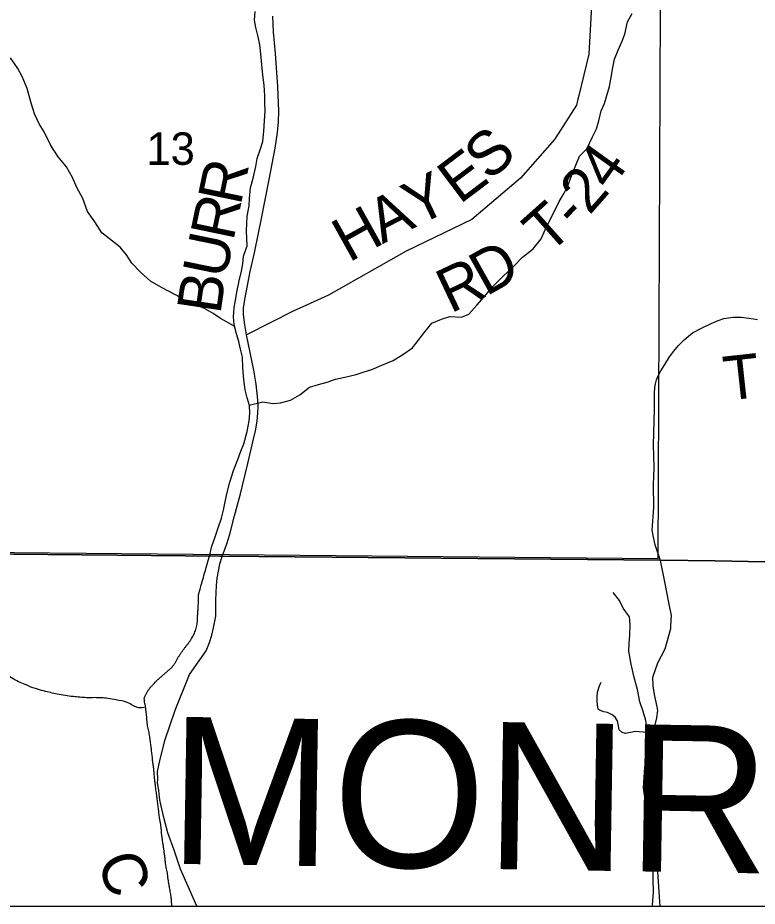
# Model space of a CAD drawing. Extents: x 0 to 191, y 0 to 55.
# Drawn here: x 187.502 to 188.455, y 47.92 to 49.064 of the extents above; entities that cross this region are included whole.
import ezdxf

# ---------------------------------------------------------------- set-up
doc = ezdxf.new("R2010")
doc.units = 0
for name, color, linetype in [('GM_X_Corporation', 7, 'Continuous'), ('GM_X_County_Road', 7, 'Continuous'), ('GM_X_County_Road_Text', 7, 'Continuous'), ('GM_X_County_Text', 7, 'Continuous'), ('GM_X_Minor_River', 7, 'Continuous'), ('GM_X_Section_Text', 7, 'Continuous'), ('GM_X_Township_Road', 7, 'Continuous'), ('GM_X_Township_Road_Text', 7, 'Continuous')]:
    doc.layers.add(name, color=color, linetype=linetype)

msp = doc.modelspace()

# ---------------------------------------------------------------- linework, layer by layer
at = {"layer": 'GM_X_Corporation'}
for points in [[(184.1701, 53.923), (184.1701, 47.9197), (186.2932, 47.9197), (186.2941, 48.012), (186.2991, 48.3871), (186.4921, 48.3828), (187.098, 48.377), (187.7625, 48.3707), (187.7657, 48.3707), (188.3304, 48.3653), (188.401, 48.3646), (188.9117, 48.3542), (189.3607, 48.345), (189.6849, 48.3383), (190.1514, 48.3336), (190.3574, 48.3286), (190.3641, 48.8031), (190.3751, 50.4761)], [(190.3751, 50.4761), (190.3641, 48.8031), (190.3574, 48.3286), (190.1514, 48.3336), (189.6849, 48.3383), (189.3607, 48.345), (188.9117, 48.3542), (188.401, 48.3646), (188.3304, 48.3653), (187.7657, 48.3707), (187.7625, 48.3707), (187.098, 48.377), (186.4921, 48.3828), (186.2991, 48.3871), (186.1484, 48.3893), (186.1442, 48.3893), (185.2112, 48.4029), (185.207, 48.403), (184.8085, 48.4088), (184.8161, 48.8829), (184.8161, 48.8869), (184.8319, 50.3441), (184.8319, 50.3472), (184.8438, 50.7018)]]:
    msp.add_lwpolyline(points, dxfattribs=at)
for points in [[(187.315, 49.3912), (188.3312, 49.3807), (188.327, 48.367), (187.3132, 48.3764), (187.3131, 48.3812)], [(186.2932, 47.9197), (190.9701, 47.9197), (190.9701, 48.3247), (190.6516, 48.3257), (190.3574, 48.3286), (190.1514, 48.3336), (189.6849, 48.3383), (189.3607, 48.345), (188.9117, 48.3542), (188.401, 48.3646), (188.3304, 48.3653), (187.7657, 48.3707), (187.7625, 48.3707), (187.098, 48.377), (186.4921, 48.3828), (186.2991, 48.3871), (186.2941, 48.012)], [(186.2932, 47.9197), (190.9701, 47.9197), (190.9701, 48.3247), (190.6516, 48.3257), (190.3574, 48.3286), (190.1514, 48.3336), (189.6849, 48.3383), (189.3607, 48.345), (188.9117, 48.3542), (188.401, 48.3646), (188.3304, 48.3653), (187.7657, 48.3707), (187.7625, 48.3707), (187.098, 48.377), (186.4921, 48.3828), (186.2991, 48.3871), (186.2941, 48.012)]]:
    msp.add_lwpolyline(points, close=True, dxfattribs=at)
at = {"layer": 'GM_X_County_Road'}
for points in [[(187.7659, 48.3701), (187.7716, 48.3862), (187.7757, 48.3989), (187.7818, 48.4224), (187.7892, 48.451), (187.7987, 48.4898), (187.8058, 48.5193), (187.8085, 48.532), (187.8106, 48.5445), (187.8118, 48.5551), (187.8119, 48.5627), (187.8115, 48.5718), (187.8093, 48.5921), (187.8065, 48.6102), (187.797, 48.6557), (187.7948, 48.6686), (187.7934, 48.6817), (187.7934, 48.6898), (187.795, 48.7012), (187.8017, 48.7372), (187.8072, 48.7611), (187.8123, 48.7864), (187.8161, 48.8034), (187.8262, 48.8555), (187.8339, 48.8958), (187.837, 48.916), (187.8382, 48.93), (187.8386, 48.9436), (187.8374, 48.9748), (187.8345, 49.0181), (187.8319, 49.0452), (187.8309, 49.0659)], [(187.733, 47.9197), (187.7235, 47.9414), (187.7122, 47.9676), (187.704, 47.9917), (187.6958, 48.0143), (187.6908, 48.0324), (187.6865, 48.0505), (187.6856, 48.0566), (187.6851, 48.0607), (187.6846, 48.0641), (187.6841, 48.069), (187.6823, 48.0781), (187.683, 48.0834), (187.6823, 48.0933), (187.6854, 48.1071), (187.6919, 48.1331), (187.7052, 48.1721), (187.7237, 48.2182), (187.7449, 48.2488), (187.7492, 48.2593), (187.7525, 48.2689), (187.7547, 48.2782), (187.7574, 48.2933), (187.7574, 48.3139), (187.7582, 48.3326), (187.7593, 48.3422), (187.7615, 48.3532), (187.7626, 48.3608), (187.7659, 48.3701)]]:
    msp.add_lwpolyline(points, dxfattribs=at)
at = {"layer": 'GM_X_Minor_River'}
for points in [[(187.797, 48.7895), (187.798, 48.8084), (187.8003, 48.8216), (187.801, 48.8311), (187.8021, 48.8448), (187.8059, 48.8589), (187.8089, 48.8722), (187.8108, 48.8828), (187.8153, 48.895), (187.8179, 48.9045), (187.8194, 48.9177), (187.8201, 48.931), (187.8212, 48.9439), (187.8208, 48.9538), (187.8208, 48.9633), (187.8197, 48.9773), (187.8181, 48.9899), (187.8166, 49.0035), (187.8154, 49.0176), (187.8142, 49.0289), (187.8119, 49.0392), (187.8092, 49.0513), (187.8073, 49.0608), (187.8084, 49.0718)], [(188.1836, 48.7945), (188.1934, 48.8138), (188.1998, 48.8271), (188.2062, 48.8381), (188.2112, 48.8476), (188.2157, 48.8602), (188.2213, 48.8739), (188.2259, 48.8856), (188.2357, 48.8952), (188.2429, 48.9104), (188.2478, 48.921), (188.2508, 48.9313), (188.2538, 48.9442), (188.2584, 48.9537), (188.2614, 48.9636), (188.2648, 48.9754), (188.2663, 48.9848), (188.2689, 48.9997), (188.2711, 49.0107), (188.2757, 49.0221), (188.2806, 49.0331), (188.2843, 49.0426), (188.2881, 49.0586), (188.2941, 49.0692)], [(187.6106, 48.787), (187.6015, 48.8013), (187.5923, 48.8145), (187.5862, 48.8312), (187.5786, 48.8452), (187.5729, 48.8581), (187.5653, 48.8721), (187.5542, 48.885), (187.5451, 48.8994), (187.5363, 48.9168), (187.5299, 48.9271), (187.5238, 48.9403), (187.5199, 48.9528), (187.5169, 48.9635), (187.5146, 48.9729), (187.5081, 48.9881), (187.5024, 48.9987), (187.4932, 49.0123)], [(187.7494, 48.3706), (187.7523, 48.3832), (187.7564, 48.3942), (187.7605, 48.4071), (187.765, 48.4193), (187.7676, 48.4299), (187.7702, 48.4425), (187.772, 48.4527), (187.7757, 48.466), (187.7805, 48.4808), (187.7861, 48.4949), (187.7899, 48.5056), (187.7936, 48.5154), (187.7977, 48.531), (187.8006, 48.5447), (187.8013, 48.5549), (187.8009, 48.5644), (187.7978, 48.5746), (187.7954, 48.5849), (187.7935, 48.5981), (187.7923, 48.6129), (187.7918, 48.6266), (187.7895, 48.6372), (187.7871, 48.647), (187.7841, 48.6569), (187.7813, 48.6686), (187.7801, 48.6788), (187.7812, 48.6906), (187.7827, 48.7001), (187.7849, 48.7126), (187.7874, 48.7252), (187.7904, 48.7377), (187.7922, 48.7472), (187.7933, 48.7567), (187.7978, 48.77), (187.797, 48.7895)], [(187.8007, 48.5651), (187.8183, 48.5691), (187.8308, 48.5672), (187.841, 48.5681), (187.8538, 48.5716), (187.8659, 48.5781), (187.8783, 48.588), (187.89, 48.5915), (187.901, 48.5946), (187.9119, 48.5985), (187.9237, 48.6012), (187.9384, 48.6043), (187.9486, 48.6078), (187.9584, 48.6109), (187.9713, 48.6163), (187.986, 48.6224), (187.9984, 48.6301), (188.0109, 48.6389), (188.0184, 48.6484), (188.0255, 48.6579), (188.0357, 48.6705), (188.0485, 48.6759), (188.0591, 48.679), (188.0739, 48.6783), (188.0837, 48.6822), (188.0938, 48.6936), (188.1032, 48.7043), (188.1145, 48.718), (188.1277, 48.731), (188.1405, 48.7432), (188.1525, 48.7558), (188.1665, 48.7665), (188.1766, 48.7794), (188.1836, 48.7945)], [(187.7819, 48.6663), (187.7635, 48.6765), (187.754, 48.6829), (187.7419, 48.69), (187.732, 48.6937), (187.7191, 48.6986), (187.7081, 48.7057), (187.694, 48.7132), (187.6845, 48.7181), (187.6735, 48.7249), (187.6606, 48.7362), (187.6495, 48.7479), (187.6423, 48.7585), (187.6343, 48.7683), (187.6106, 48.787)], [(188.33, 47.9197), (188.3291, 47.9319), (188.3271, 47.9638), (188.3249, 47.9816), (188.3228, 47.9998), (188.3191, 48.0161), (188.3166, 48.0317), (188.3156, 48.048), (188.3146, 48.0632), (188.314, 48.0787), (188.3146, 48.0947), (188.3148, 48.1072), (188.3149, 48.1217), (188.3148, 48.1342), (188.3134, 48.1467), (188.3114, 48.1589), (188.3082, 48.1706), (188.3038, 48.1831), (188.3009, 48.199), (188.2966, 48.2141), (188.2925, 48.2316), (188.2896, 48.2482), (188.2902, 48.2581), (188.2908, 48.2688), (188.2914, 48.2825), (188.2905, 48.2923), (188.2824, 48.3036), (188.2777, 48.3134), (188.2696, 48.3236)]]:
    msp.add_lwpolyline(points, dxfattribs=at)
msp.add_spline([(187.6671, 48.1759), (187.658, 48.1754), (187.6435, 48.1821), (187.629, 48.1854), (187.6188, 48.1873), (187.6104, 48.188), (187.6013, 48.1883), (187.5911, 48.1882), (187.5823, 48.1889), (187.574, 48.1896), (187.5634, 48.1911), (187.5531, 48.1929), (187.5447, 48.1948), (187.5356, 48.197), (187.525, 48.1999), (187.512, 48.2052), (187.5033, 48.2089), (187.4941, 48.2138), (187.4857, 48.2187), (187.475, 48.2289), (187.4632, 48.2424), (187.4536, 48.2519), (187.4486, 48.2602), (187.4433, 48.2689), (187.4379, 48.2772), (187.4325, 48.2878), (187.4302, 48.2961), (187.4271, 48.3052), (187.4088, 48.3739)], degree=3, dxfattribs=at)
msp.add_open_spline([(187.7009, 47.9197), (187.7005, 47.9239), (187.7005, 47.9281), (187.6999, 47.9323), (187.6994, 47.9354), (187.6988, 47.9386), (187.6983, 47.9418), (187.6978, 47.9447), (187.6972, 47.9476), (187.6967, 47.9505), (187.696, 47.9546), (187.6958, 47.9589), (187.6951, 47.963), (187.6946, 47.9662), (187.6936, 47.9693), (187.6931, 47.9725), (187.6925, 47.9769), (187.6922, 47.9813), (187.6915, 47.9858), (187.6908, 47.9913), (187.6899, 47.9969), (187.6891, 48.0025), (187.6887, 48.0055), (187.6883, 48.0085), (187.6879, 48.0116), (187.6875, 48.0147), (187.6875, 48.0179), (187.6871, 48.021), (187.6866, 48.0252), (187.6857, 48.0294), (187.6851, 48.0336), (187.6847, 48.0365), (187.6843, 48.0394), (187.6839, 48.0423), (187.6835, 48.0457), (187.6831, 48.0491), (187.6827, 48.0525), (187.6823, 48.0558), (187.6819, 48.0591), (187.6815, 48.0624), (187.6811, 48.0661), (187.6804, 48.0697), (187.6799, 48.0734), (187.6793, 48.0781), (187.6788, 48.0827), (187.6783, 48.0874), (187.678, 48.0906), (187.6778, 48.0938), (187.6775, 48.0969), (187.6772, 48.1), (187.6766, 48.103), (187.6763, 48.106), (187.676, 48.1089), (187.6758, 48.1119), (187.6755, 48.1147), (187.6751, 48.1178), (187.6746, 48.1208), (187.6743, 48.1239), (187.6738, 48.127), (187.6735, 48.1302), (187.6731, 48.1333), (187.6726, 48.1368), (187.672, 48.1402), (187.6715, 48.1436), (187.6709, 48.147), (187.6699, 48.1504), (187.6695, 48.1538), (187.669, 48.1577), (187.6687, 48.1617), (187.6683, 48.1656), (187.6679, 48.1692), (187.6675, 48.1729), (187.6671, 48.1766), (187.6667, 48.1795), (187.6657, 48.1824), (187.6655, 48.1853), (187.6652, 48.1884), (187.6667, 48.1915), (187.6685, 48.1944), (187.6705, 48.1979), (187.6726, 48.2008), (187.6752, 48.2036), (187.6785, 48.2072), (187.6818, 48.2107), (187.6854, 48.2139), (187.6886, 48.2168), (187.692, 48.2194), (187.6952, 48.2223), (187.6981, 48.225), (187.7011, 48.2275), (187.7035, 48.2307), (187.7057, 48.2337), (187.7071, 48.2372), (187.7091, 48.2403), (187.7112, 48.2435), (187.7133, 48.2467), (187.7155, 48.2498), (187.7176, 48.2528), (187.7201, 48.2556), (187.7223, 48.2586), (187.7243, 48.2614), (187.7262, 48.2643), (187.7279, 48.2673), (187.7295, 48.2701), (187.7307, 48.273), (187.7316, 48.2761), (187.7327, 48.2795), (187.7336, 48.2829), (187.7338, 48.2864), (187.7341, 48.2894), (187.734, 48.2925), (187.7342, 48.2955), (187.7344, 48.2985), (187.7347, 48.3016), (187.7349, 48.3046), (187.735, 48.3076), (187.735, 48.3107), (187.7352, 48.3137), (187.7353, 48.3169), (187.735, 48.3202), (187.7359, 48.3232), (187.7404, 48.339), (187.7449, 48.3548), (187.7494, 48.3706)], degree=3, dxfattribs=at)
at = {"layer": 'GM_X_Township_Road'}
for points in [[(188.3849, 49.5663), (188.379, 49.5643), (188.3633, 49.5591), (188.3351, 49.5371), (188.31, 49.4995), (188.2881, 49.4431), (188.2598, 49.3209), (188.2567, 49.2457), (188.2442, 49.1266), (188.2379, 49.017), (188.2252, 48.9639)], [(188.2252, 48.9639), (188.2237, 48.9575), (188.2222, 48.9512), (188.194, 48.9073), (188.1501, 48.8572), (188.0874, 48.8039), (188.0028, 48.7632), (187.9025, 48.7068), (187.865, 48.6897)], [(187.865, 48.6897), (187.8581, 48.6866), (187.797, 48.6557)], [(188.3306, 48.3648), (188.3234, 48.385), (188.3215, 48.3948), (188.3199, 48.4041), (188.322, 48.4332), (188.3214, 48.4623), (188.3223, 48.4848), (188.3215, 48.5138), (188.3227, 48.5592), (188.3225, 48.5713), (188.3226, 48.5806), (188.3232, 48.5879), (188.3239, 48.5925), (188.3252, 48.5976), (188.3277, 48.6036), (188.3308, 48.6093), (188.3359, 48.6172), (188.3422, 48.6274), (188.3476, 48.6347), (188.3535, 48.6419), (188.3608, 48.6491), (188.3715, 48.658), (188.384, 48.6645), (188.3957, 48.6702), (188.4046, 48.674), (188.412, 48.6767), (188.4239, 48.6785), (188.4348, 48.6782), (188.4502, 48.676), (188.4554, 48.6754)], [(188.3439, 48.2806), (188.3447, 48.2941), (188.3412, 48.311), (188.3359, 48.3375), (188.3306, 48.3648)], [(188.3205, 47.9197), (188.3202, 47.9213), (188.3214, 47.938), (188.3211, 47.9555), (188.3212, 47.9696), (188.3171, 47.9881), (188.3164, 48.0037), (188.3142, 48.0204), (188.3127, 48.0405), (188.3105, 48.0572), (188.3087, 48.0723), (188.3093, 48.0853), (188.3102, 48.0982), (188.3129, 48.1165), (188.3142, 48.1268), (188.3201, 48.1398), (188.3222, 48.1478), (188.3236, 48.1535), (188.3257, 48.1623), (188.3271, 48.1719), (188.3262, 48.1764), (188.3229, 48.1923), (188.3208, 48.2037), (188.3206, 48.2147), (188.3271, 48.2331), (188.3366, 48.2514), (188.3437, 48.2772), (188.3439, 48.2806)], [(188.3201, 48.1398), (188.3158, 48.1412), (188.3135, 48.1435), (188.3086, 48.1438), (188.3029, 48.1441), (188.2983, 48.1447), (188.2938, 48.1439), (188.2854, 48.1422), (188.2812, 48.1433), (188.2774, 48.147), (188.2757, 48.1542), (188.2749, 48.1584), (188.2721, 48.1633), (188.2683, 48.1662), (188.2622, 48.1692), (188.2576, 48.1702), (188.2541, 48.1713), (188.2503, 48.1735), (188.2495, 48.1758), (188.249, 48.1834), (188.2489, 48.1891), (188.2492, 48.1952), (188.252, 48.2036), (188.2542, 48.2082)]]:
    msp.add_lwpolyline(points, dxfattribs=at)

# ---------------------------------------------------------------- texts
at = {"layer": 'GM_X_County_Road_Text'}
for s, rotation, p in [('R', 78.2514, (187.7895, 48.821)), ('R', 78.2522, (187.78, 48.7753)), ('U', 78.4064, (187.77, 48.7264)), ('B', 81.6138, (187.7633, 48.681)), ('C', 289.2508, (187.6041, 47.9788))]:
    msp.add_text(s, height=0.0568, rotation=rotation, dxfattribs=at).set_placement(p)
at = {"layer": 'GM_X_County_Text'}
msp.add_text('MONROE COUNTY', height=0.189394, rotation=359.0616, dxfattribs=at).set_placement((187.6959, 47.9745))
at = {"layer": 'GM_X_Section_Text'}
msp.add_text('13', height=0.04186, rotation=0, dxfattribs=at).set_placement((187.6682, 48.8745))
at = {"layer": 'GM_X_Township_Road_Text'}
for s, rotation, p in [('S', 42.4638, (188.1101, 48.8523)), ('E', 37.0576, (188.0717, 48.8229)), ('4', 54.3203, (188.2656, 48.8397)), ('2', 48.8308, (188.2389, 48.8087)), ('Y', 25.8303, (188.0163, 48.7948)), ('A', 27.1939, (187.9722, 48.7721)), ('T', 41.7193, (188.1858, 48.7579)), ('H', 29.0861, (187.9289, 48.7481)), ('-', 46.855, (188.2215, 48.7901)), ('D', 29.2454, (188.1056, 48.7046)), ('R', 25.3361, (188.0598, 48.6827)), ('T', 6.2564, (188.4147, 48.5707))]:
    msp.add_text(s, height=0.0568, rotation=rotation, dxfattribs=at).set_placement(p)

doc.saveas('drawing.dxf')
